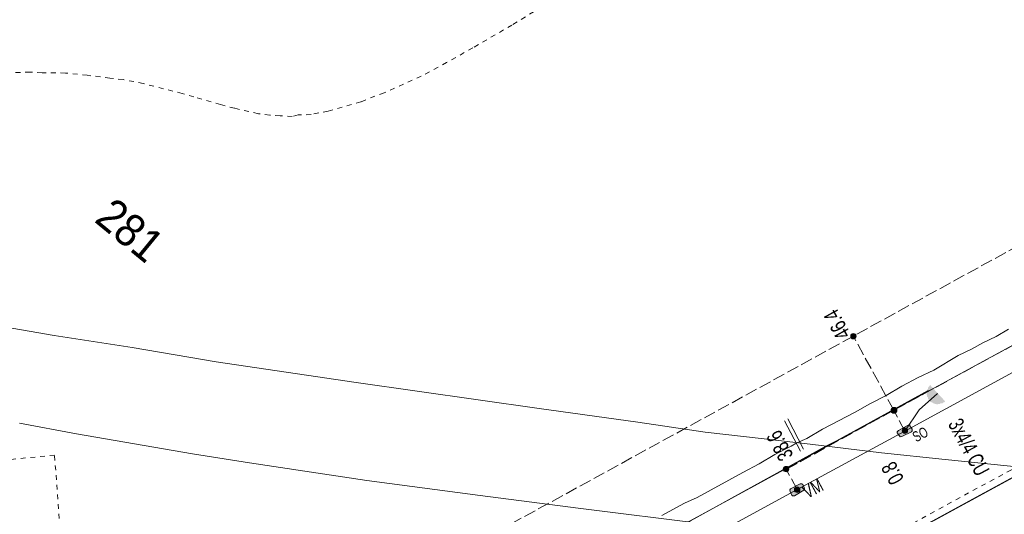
# Model space of a CAD drawing. Header units: metres. Extents: x -740 to 758, y -633 to 854.
# Tile 474 of 656: x 11 to 44, y -255 to -238. Entities that reach past the tile are written whole.
import ezdxf

# ---------------------------------------------------------------- set-up
doc = ezdxf.new("R2010")
doc.units = ezdxf.units.M
doc.header["$MEASUREMENT"] = 0
doc.linetypes.add('166_166', pattern=[0.3328, 0.1664, -0.1664])
doc.linetypes.add('416_125', pattern=[0.5408, 0.416, -0.1248])
for name, color, linetype in [('Gis.LOVION', 7, 'Continuous'), ('Grundkarte.LOVION', 7, 'Continuous'), ('Grundkarte_Text.LOVION', 7, 'Continuous'), ('Strom.LOVION', 7, 'Continuous'), ('StromBemass.LOVION', 7, 'Continuous')]:
    doc.layers.add(name, color=color, linetype=linetype)
doc.styles.add('ERSTELLTER_STIL_1', font='arial.ttf')

msp = doc.modelspace()

# ---------------------------------------------------------------- hatches: boundary and pattern name
at = {"layer": 'Strom.LOVION', "linetype": 'Continuous', "lineweight": 13}
for points in [[(42.411, -251.036), (41.898, -250.48), (41.819, -250.576), (41.822, -250.606), (41.795, -250.638), (41.798, -250.667), (41.785, -250.683), (41.788, -250.712), (41.775, -250.728), (41.789, -250.875), (41.821, -250.901), (41.827, -250.96), (41.891, -251.013), (41.894, -251.042), (41.926, -251.068), (41.955, -251.065), (42.004, -251.105), (42.033, -251.102), (42.065, -251.129), (42.094, -251.126), (42.11, -251.139), (42.227, -251.128), (42.241, -251.111), (42.329, -251.103), (42.355, -251.071), (42.384, -251.068)], [(41.146, -251.854), (40.809, -252.035), (40.769, -252.083), (40.772, -252.112), (40.842, -252.224), (40.874, -252.25), (40.933, -252.244), (41.257, -252.08), (41.283, -252.047), (41.277, -251.989), (41.207, -251.877), (41.204, -251.848)], [(37.245, -254.275), (37.566, -254.081), (37.592, -254.049), (37.586, -253.99), (37.532, -253.892), (37.5, -253.866), (37.442, -253.871), (37.118, -254.036), (37.091, -254.068), (37.097, -254.127), (37.154, -254.254), (37.186, -254.28)]]:
    msp.add_hatch(color=7, dxfattribs=at).paths.add_polyline_path(points)
at = {"layer": 'StromBemass.LOVION', "linetype": 'Continuous', "lineweight": 13}
for points in [[(39.338, -248.863), (39.345, -248.854), (39.351, -248.843), (39.355, -248.832), (39.358, -248.821), (39.359, -248.81), (39.359, -248.798), (39.358, -248.786), (39.355, -248.775), (39.351, -248.764), (39.345, -248.754), (39.338, -248.745), (39.33, -248.736), (39.321, -248.729), (39.311, -248.723), (39.301, -248.718), (39.29, -248.714), (39.278, -248.712), (39.266, -248.711), (39.255, -248.712), (39.243, -248.714), (39.232, -248.718), (39.222, -248.723), (39.212, -248.729), (39.203, -248.737), (39.195, -248.745), (39.188, -248.755), (39.183, -248.765), (39.178, -248.776), (39.176, -248.787), (39.174, -248.799), (39.174, -248.81), (39.176, -248.822), (39.179, -248.833), (39.183, -248.844), (39.189, -248.854), (39.195, -248.863), (39.203, -248.872), (39.212, -248.879), (39.222, -248.886), (39.233, -248.89), (39.244, -248.894), (39.255, -248.896), (39.267, -248.897), (39.279, -248.896), (39.29, -248.894), (39.301, -248.89), (39.312, -248.885), (39.322, -248.879), (39.331, -248.872)], [(39.316, -248.845), (39.321, -248.838), (39.325, -248.831), (39.328, -248.823), (39.33, -248.815), (39.331, -248.807), (39.331, -248.798), (39.33, -248.79), (39.328, -248.782), (39.324, -248.774), (39.32, -248.767), (39.315, -248.76), (39.31, -248.754), (39.303, -248.748), (39.296, -248.744), (39.288, -248.74), (39.28, -248.738), (39.272, -248.736), (39.264, -248.736), (39.255, -248.736), (39.247, -248.738), (39.239, -248.741), (39.231, -248.744), (39.224, -248.749), (39.218, -248.754), (39.212, -248.76), (39.207, -248.767), (39.203, -248.774), (39.2, -248.782), (39.198, -248.79), (39.197, -248.799), (39.197, -248.807), (39.198, -248.816), (39.2, -248.824), (39.203, -248.831), (39.207, -248.839), (39.212, -248.846), (39.218, -248.852), (39.225, -248.857), (39.232, -248.862), (39.239, -248.865), (39.247, -248.868), (39.256, -248.869), (39.264, -248.87), (39.272, -248.869), (39.281, -248.868), (39.289, -248.865), (39.296, -248.861), (39.303, -248.857), (39.31, -248.851)], [(40.725, -251.412), (40.732, -251.402), (40.738, -251.392), (40.742, -251.381), (40.745, -251.37), (40.746, -251.358), (40.746, -251.346), (40.745, -251.335), (40.742, -251.323), (40.738, -251.312), (40.732, -251.302), (40.725, -251.293), (40.717, -251.284), (40.708, -251.277), (40.698, -251.27), (40.687, -251.265), (40.676, -251.262), (40.664, -251.26), (40.653, -251.259), (40.641, -251.26), (40.629, -251.262), (40.618, -251.266), (40.608, -251.271), (40.598, -251.277), (40.589, -251.284), (40.581, -251.293), (40.574, -251.303), (40.568, -251.313), (40.564, -251.324), (40.561, -251.335), (40.56, -251.347), (40.56, -251.359), (40.561, -251.37), (40.564, -251.382), (40.569, -251.393), (40.574, -251.403), (40.581, -251.412), (40.589, -251.421), (40.598, -251.428), (40.608, -251.435), (40.619, -251.44), (40.63, -251.443), (40.642, -251.445), (40.653, -251.446), (40.665, -251.445), (40.677, -251.443), (40.688, -251.439), (40.698, -251.434), (40.708, -251.428), (40.717, -251.42)], [(40.736, -251.4), (40.743, -251.391), (40.749, -251.38), (40.753, -251.369), (40.756, -251.358), (40.758, -251.346), (40.758, -251.334), (40.756, -251.322), (40.753, -251.31), (40.749, -251.299), (40.743, -251.289), (40.736, -251.279), (40.728, -251.27), (40.718, -251.263), (40.708, -251.257), (40.698, -251.251), (40.686, -251.248), (40.674, -251.246), (40.662, -251.245), (40.651, -251.246), (40.639, -251.248), (40.627, -251.252), (40.617, -251.257), (40.607, -251.263), (40.597, -251.271), (40.589, -251.28), (40.582, -251.289), (40.577, -251.3), (40.572, -251.311), (40.569, -251.323), (40.568, -251.334), (40.568, -251.346), (40.569, -251.358), (40.572, -251.37), (40.577, -251.381), (40.583, -251.391), (40.59, -251.401), (40.598, -251.41), (40.607, -251.417), (40.617, -251.424), (40.628, -251.429), (40.639, -251.432), (40.651, -251.434), (40.663, -251.435), (40.675, -251.434), (40.687, -251.432), (40.698, -251.428), (40.709, -251.423), (40.719, -251.417), (40.728, -251.409)], [(41.105, -252.103), (41.112, -252.094), (41.118, -252.083), (41.122, -252.072), (41.125, -252.061), (41.126, -252.049), (41.126, -252.037), (41.125, -252.026), (41.122, -252.014), (41.118, -252.003), (41.112, -251.993), (41.105, -251.983), (41.097, -251.975), (41.088, -251.967), (41.078, -251.961), (41.067, -251.956), (41.056, -251.952), (41.044, -251.95), (41.032, -251.95), (41.02, -251.95), (41.009, -251.953), (40.998, -251.956), (40.987, -251.961), (40.977, -251.968), (40.968, -251.975), (40.96, -251.984), (40.953, -251.993), (40.947, -252.004), (40.943, -252.015), (40.94, -252.026), (40.939, -252.038), (40.939, -252.05), (40.94, -252.062), (40.943, -252.073), (40.948, -252.084), (40.953, -252.094), (40.96, -252.104), (40.968, -252.112), (40.978, -252.12), (40.988, -252.126), (40.998, -252.131), (41.009, -252.135), (41.021, -252.137), (41.033, -252.138), (41.045, -252.137), (41.056, -252.135), (41.067, -252.131), (41.078, -252.126), (41.088, -252.12), (41.097, -252.112)], [(37.033, -253.42), (37.04, -253.41), (37.046, -253.4), (37.05, -253.389), (37.053, -253.378), (37.055, -253.366), (37.055, -253.354), (37.053, -253.342), (37.05, -253.331), (37.046, -253.32), (37.04, -253.31), (37.033, -253.3), (37.025, -253.291), (37.016, -253.284), (37.006, -253.278), (36.995, -253.273), (36.984, -253.269), (36.972, -253.267), (36.96, -253.266), (36.949, -253.267), (36.937, -253.269), (36.926, -253.273), (36.915, -253.278), (36.905, -253.284), (36.896, -253.292), (36.888, -253.301), (36.881, -253.31), (36.875, -253.32), (36.871, -253.331), (36.868, -253.343), (36.867, -253.355), (36.867, -253.366), (36.868, -253.378), (36.871, -253.39), (36.876, -253.401), (36.881, -253.411), (36.888, -253.421), (36.897, -253.429), (36.906, -253.437), (36.916, -253.443), (36.926, -253.448), (36.938, -253.452), (36.949, -253.454), (36.961, -253.454), (36.973, -253.454), (36.984, -253.451), (36.996, -253.448), (37.006, -253.443), (37.016, -253.436), (37.025, -253.429)], [(37.033, -253.42), (37.04, -253.41), (37.046, -253.4), (37.05, -253.389), (37.053, -253.378), (37.055, -253.366), (37.055, -253.354), (37.053, -253.342), (37.05, -253.331), (37.046, -253.32), (37.04, -253.31), (37.033, -253.3), (37.025, -253.291), (37.016, -253.284), (37.006, -253.278), (36.995, -253.273), (36.984, -253.269), (36.972, -253.267), (36.96, -253.266), (36.949, -253.267), (36.937, -253.269), (36.926, -253.273), (36.915, -253.278), (36.905, -253.284), (36.896, -253.292), (36.888, -253.301), (36.881, -253.31), (36.875, -253.32), (36.871, -253.331), (36.868, -253.343), (36.867, -253.355), (36.867, -253.366), (36.868, -253.378), (36.871, -253.39), (36.876, -253.401), (36.881, -253.411), (36.888, -253.421), (36.897, -253.429), (36.906, -253.437), (36.916, -253.443), (36.926, -253.448), (36.938, -253.452), (36.949, -253.454), (36.961, -253.454), (36.973, -253.454), (36.984, -253.451), (36.996, -253.448), (37.006, -253.443), (37.016, -253.436), (37.025, -253.429)], [(37.414, -254.128), (37.421, -254.119), (37.427, -254.108), (37.431, -254.097), (37.434, -254.086), (37.435, -254.074), (37.435, -254.062), (37.434, -254.05), (37.431, -254.039), (37.427, -254.028), (37.421, -254.018), (37.414, -254.008), (37.406, -254), (37.397, -253.992), (37.387, -253.986), (37.376, -253.981), (37.365, -253.977), (37.353, -253.975), (37.341, -253.974), (37.329, -253.975), (37.318, -253.977), (37.307, -253.981), (37.296, -253.986), (37.286, -253.992), (37.277, -254), (37.269, -254.009), (37.262, -254.018), (37.256, -254.029), (37.252, -254.04), (37.249, -254.051), (37.248, -254.063), (37.248, -254.075), (37.249, -254.086), (37.252, -254.098), (37.256, -254.109), (37.262, -254.119), (37.269, -254.129), (37.277, -254.137), (37.286, -254.145), (37.296, -254.151), (37.307, -254.156), (37.318, -254.16), (37.33, -254.162), (37.342, -254.162), (37.354, -254.162), (37.365, -254.159), (37.376, -254.156), (37.387, -254.151), (37.397, -254.144), (37.406, -254.137)]]:
    msp.add_hatch(color=7, dxfattribs=at).paths.add_polyline_path(points)

# ---------------------------------------------------------------- linework, layer by layer
at = {"layer": 'Gis.LOVION', "color": 44, "linetype": 'Continuous', "lineweight": 18}
msp.add_lwpolyline([(70.605, -239.531), (-2.716, -279.506), (70.621, -239.544)], dxfattribs=at)
at = {"layer": 'Grundkarte.LOVION', "color": 253, "linetype": 'Continuous', "lineweight": 18}
msp.add_lwpolyline([(-7.452, -240.586), (5.595, -225.301), (18.678, -216.13), (30.554, -232.998), (44.206, -224.511), (57.832, -216.056), (68.712, -236.036), (-4.612, -275.982), (-6.982, -276.835), (-9.757, -276.87), (-11.512, -276.45), (-13.27, -275.706), (-14.689, -274.485), (-15.786, -272.937), (-16.852, -270.5), (-16.987, -267.912), (-16.723, -263.659)], close=True, dxfattribs=at)
at = {"layer": 'Grundkarte.LOVION', "color": 8, "linetype": 'Continuous', "lineweight": 18}
msp.add_lwpolyline([(-7.452, -240.586), (5.595, -225.301), (18.678, -216.13), (30.554, -232.998), (44.206, -224.511), (57.832, -216.056), (68.712, -236.036), (-4.612, -275.982), (-6.982, -276.835), (-9.757, -276.87), (-11.512, -276.45), (-13.27, -275.706), (-14.689, -274.485), (-15.786, -272.937), (-16.852, -270.5), (-16.987, -267.912), (-16.723, -263.659)], close=True, dxfattribs=at)
for points in [[(-17.629, -276.162), (-16.987, -267.912), (-16.852, -270.5), (-15.786, -272.937), (-14.689, -274.485), (-13.27, -275.706), (-11.512, -276.45), (-9.757, -276.87), (-6.982, -276.835), (-4.612, -275.982), (68.712, -236.036), (86.272, -226.398), (87.646, -225.643), (89.302, -224.742), (103.805, -216.792), (110.888, -229.991), (96.974, -237.617), (92.739, -239.953), (40.055, -268.807), (32.62, -272.874), (25.525, -276.789), (22.267, -278.527), (6.5, -287.162), (0.015, -290.663)], [(-17.629, -276.162), (-16.987, -267.912), (-16.852, -270.5), (-15.786, -272.937), (-14.689, -274.485), (-13.27, -275.706), (-11.512, -276.45), (-9.757, -276.87), (-6.982, -276.835), (-4.612, -275.982), (68.712, -236.036), (86.272, -226.398), (87.646, -225.643), (89.302, -224.742), (103.805, -216.792), (110.888, -229.991), (96.974, -237.617), (92.739, -239.953), (40.055, -268.807), (32.62, -272.874), (25.525, -276.789), (22.267, -278.527), (6.5, -287.162), (0.015, -290.663)], [(9.566, -248.38), (11.88, -248.775), (14.551, -249.193), (17.436, -249.68), (22.235, -250.393), (28.5, -251.287), (31.885, -251.754), (34.194, -252.09), (36.107, -252.317), (37.781, -252.508), (40.233, -252.8), (42.414, -253.03), (45.1, -253.3), (48.255, -253.523), (51.5, -253.768), (53.61, -253.886), (59.914, -254.275), (68.679, -254.748)], [(44.578, -248.563), (44.159, -248.811), (43.707, -249.032), (43.315, -249.248), (42.863, -249.469), (42.025, -249.965), (41.489, -250.224), (40.926, -250.516), (40.396, -250.834), (39.833, -251.125), (39.329, -251.411), (38.204, -251.994), (37.673, -252.312), (37.334, -252.463), (37.137, -252.571), (36.575, -252.862), (36.044, -253.18), (35.481, -253.472), (33.911, -254.335), (33.486, -254.524), (32.701, -254.955)], [(41.827, -250.664), (38.686, -252.39), (38.32, -252.574), (35.852, -253.938), (33.581, -255.194), (21.651, -261.651)], [(69.355, -257.726), (60.425, -257.387), (55.257, -257.124), (52.257, -256.974), (50.056, -256.835), (48.18, -256.693), (45.947, -256.527), (43.501, -256.294), (41.769, -256.108), (39.828, -255.914), (37.467, -255.642), (34.237, -255.249), (29.838, -254.703), (26.485, -254.263), (22.593, -253.757), (18.573, -253.145), (16.621, -252.833), (12.654, -252.157), (10.697, -251.787)]]:
    msp.add_lwpolyline(points, dxfattribs=at)
at = {"layer": 'Grundkarte.LOVION', "color": 8, "linetype": '166_166', "lineweight": 18}
for points in [[(28.879, -237.33), (27.569, -238.137), (26.226, -238.919), (25.33, -239.42), (24.459, -239.89), (23.185, -240.458), (22.558, -240.696), (22.388, -240.772), (21.755, -240.952), (21.266, -241.089), (20.947, -241.149), (20.686, -241.204), (20.244, -241.218), (20.042, -241.267), (19.627, -241.249), (19.27, -241.225), (18.88, -241.174), (18.064, -240.988), (17.579, -240.858), (16.666, -240.593), (16.271, -240.483), (14.937, -240.141), (14.244, -240.002), (13.796, -239.957), (13.018, -239.856), (12.272, -239.781), (11.472, -239.77), (11.057, -239.752), (10.349, -239.762)], [(21.023, -266.412), (23.405, -265.086), (32.66, -259.984), (36.64, -257.762), (44.637, -253.404), (51.541, -249.655), (58.498, -245.842), (61.948, -243.938), (63.794, -242.871), (67.328, -240.93), (70.019, -239.425), (72.545, -238.055)], [(19.77, -258.436), (19.115, -258.382), (18.758, -258.358), (18.096, -258.245), (17.222, -258.065), (16.8, -257.988), (15.931, -257.866), (15.361, -257.774), (14.977, -257.782), (14.62, -257.758), (14.295, -257.76), (13.853, -257.774), (13.332, -257.884), (12.284, -258.045), (11.897, -252.881), (10.024, -253.064)]]:
    msp.add_lwpolyline(points, dxfattribs=at)
at = {"layer": 'Strom.LOVION', "color": 150, "linetype": 'Continuous', "lineweight": 18}
for points in [[(46.645, -248.996), (41.033, -252.057), (37.342, -254.058), (28.448, -258.918), (24.21, -261.224), (17.237, -265.024), (-0.156, -274.557), (-6.41, -277.547)], [(41.033, -252.057), (41.523, -251.329), (42.148, -250.766)]]:
    msp.add_lwpolyline(points, dxfattribs=at)
at = {"layer": 'Strom.LOVION', "color": 7, "linetype": 'Continuous', "lineweight": 13}
for points in [[(40.933, -252.244), (40.874, -252.25), (40.842, -252.224), (40.772, -252.112), (40.769, -252.083), (40.796, -252.051), (40.809, -252.035), (41.146, -251.854), (41.204, -251.848), (41.207, -251.877), (41.277, -251.989), (41.283, -252.047), (41.257, -252.08)], [(37.245, -254.275), (37.186, -254.28), (37.154, -254.254), (37.097, -254.127), (37.091, -254.068), (37.118, -254.036), (37.442, -253.871), (37.5, -253.866), (37.532, -253.892), (37.586, -253.99), (37.592, -254.049), (37.566, -254.081)]]:
    msp.add_lwpolyline(points, close=True, dxfattribs=at)
at = {"layer": 'StromBemass.LOVION', "color": 7, "linetype": '416_125', "lineweight": 13}
for points in [[(79.939, -226.471), (76.097, -228.59), (62.507, -236.052), (39.266, -248.801), (22.043, -258.258), (15.492, -261.84)], [(70.842, -234.852), (67.589, -236.648), (63.928, -238.647), (63.899, -238.649), (49.52, -246.513), (46.264, -248.28), (40.652, -251.341), (36.964, -253.371)], [(41.033, -252.057), (40.652, -251.341), (39.266, -248.801)], [(37.342, -254.058), (36.964, -253.371)]]:
    msp.add_lwpolyline(points, dxfattribs=at)
at = {"layer": 'StromBemass.LOVION', "color": 7, "linetype": 'Continuous', "lineweight": 13}
for points in [[(37.561, -252.677), (37.016, -251.637)], [(37.45, -252.747), (36.905, -251.707)]]:
    msp.add_lwpolyline(points, dxfattribs=at)
for centre, radius in [((39.267, -248.804), 0.0928), ((39.264, -248.803), 0.067), ((40.653, -251.352), 0.0935), ((40.663, -251.34), 0.0951), ((41.033, -252.044), 0.0941), ((36.961, -253.36), 0.0941), ((36.961, -253.36), 0.0941), ((37.342, -254.068), 0.0941)]:
    msp.add_circle(centre, radius, dxfattribs=at)

# ---------------------------------------------------------------- texts
at = {"layer": 'Grundkarte_Text.LOVION', "color": 7, "linetype": 'Continuous', "lineweight": 13, "insert": (13.213, -244.868), "char_height": 1.12434, "attachment_point": 7, "rotation": 320.5841, "style": 'ERSTELLTER_STIL_1'}
msp.add_mtext('{\\A1;\\W0.89448x;281}', dxfattribs=at)
at = {"layer": 'Strom.LOVION', "color": 150, "linetype": 'Continuous', "lineweight": 18, "insert": (42.49, -251.819), "char_height": 0.53357, "attachment_point": 7, "rotation": 298.2472, "style": 'ERSTELLTER_STIL_1'}
msp.add_mtext('{\\A1;\\W0.67084x;3x4/4 CU }', dxfattribs=at)
at = {"layer": 'Strom.LOVION', "color": 7, "linetype": 'Continuous', "lineweight": 13, "attachment_point": 7, "style": 'ERSTELLTER_STIL_1'}
for s, insert, char_height, rotation in [('{\\A1;\\W0.71562x;SO}', (41.42, -252.451), 0.3557, 28.2422), ('{\\A1;\\W0.71564x;VM}', (37.696, -254.383), 0.44459, 28.2423)]:
    msp.add_mtext(s, dxfattribs=dict(at, insert=insert, char_height=char_height, rotation=rotation))
at = {"layer": 'StromBemass.LOVION', "color": 7, "linetype": 'Continuous', "lineweight": 13, "attachment_point": 7, "style": 'ERSTELLTER_STIL_1'}
for s, insert, char_height, rotation in [('{\\A1;\\W0.71555x;46.4}', (39.198, -248.73), 0.53355, 118.7635), ('{\\A1;\\W0.71560x;38.6}', (37.233, -252.888), 0.53354, 118.2359), ('{\\A1;\\W0.71556x;0.8}', (41.025, -253.699), 0.53355, 118.2384)]:
    msp.add_mtext(s, dxfattribs=dict(at, insert=insert, char_height=char_height, rotation=rotation))

doc.saveas('drawing.dxf')
